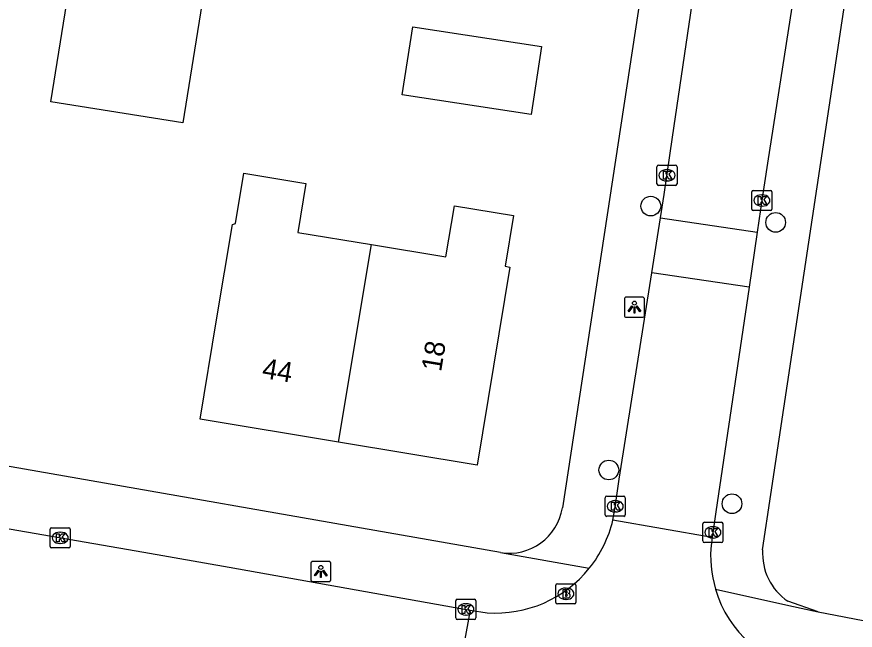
# Model space of a CAD drawing. Extents: x 161486 to 162249, y 379484 to 380829.
# Drawn here: x 161789.49 to 161831.14, y 380431.26 to 380461.72 of the extents above; entities that cross this region are included whole.
import ezdxf

# ---------------------------------------------------------------- set-up
doc = ezdxf.new("R2010")
doc.units = 0
for name, color, linetype in [('IMGEO_Boom', 7, 'Continuous'), ('IMGEO_Brandkraan', 7, 'Continuous'), ('IMGEO_Kolk', 7, 'Continuous'), ('IMGEO_Lichtpunt', 7, 'Continuous'), ('IMGEO_Pand', 7, 'Continuous'), ('IMGEO_Pand_nummerreeks', 7, 'Continuous'), ('IMGEO_Rijbaan_lokaal_open', 7, 'Continuous'), ('IMGEO_Voetpad_open', 7, 'Continuous')]:
    doc.layers.add(name, color=color, linetype=linetype)

msp = doc.modelspace()

# ---------------------------------------------------------------- linework, layer by layer
at = {"layer": 'IMGEO_Boom'}
for centre in [(161820.99, 380452.319), (161827.191, 380451.51), (161818.904, 380439.216), (161825.022, 380437.542)]:
    msp.add_circle(centre, 0.489, dxfattribs=at)
at = {"layer": 'IMGEO_Brandkraan'}
for p, q in [((161816.346, 380433.571), (161817.198, 380433.571)), ((161816.271, 380432.645), (161816.271, 380433.497)), ((161816.759, 380433.351), (161816.784, 380433.351)), ((161817.272, 380433.497), (161817.272, 380432.645)), ((161816.782, 380432.791), (161816.757, 380432.791)), ((161817.198, 380432.571), (161816.346, 380432.571))]:
    msp.add_line(p, q, dxfattribs=at)
for points in [[(161816.346, 380433.571), (161817.198, 380433.571)], [(161816.271, 380432.645), (161816.271, 380433.497)], [(161816.619, 380433.271), (161816.619, 380432.871), (161816.832, 380432.871)], [(161816.85, 380433.271), (161816.619, 380433.271)], [(161816.798, 380433.19), (161816.744, 380433.19), (161816.744, 380433.114)], [(161816.744, 380433.114), (161816.797, 380433.114)], [(161817.272, 380433.497), (161817.272, 380432.645)], [(161816.806, 380433.038), (161816.744, 380433.038), (161816.744, 380432.957)], [(161816.744, 380432.957), (161816.806, 380432.957)], [(161817.198, 380432.571), (161816.346, 380432.571)]]:
    msp.add_lwpolyline(points, dxfattribs=at)
for centre, radius, start, end in [((161816.348, 380433.495), 0.0765, 91.552, 178.448), ((161816.348, 380433.495), 0.0765, 91.552, 178.448), ((161817.196, 380433.495), 0.0765, 1.552, 88.448), ((161817.196, 380433.495), 0.0765, 1.552, 88.448), ((161816.799, 380433.152), 0.0379, 267.8285, 90.9355), ((161816.854, 380433.126), 0.145, 59.4692, 91.5367), ((161816.879, 380433.173), 0.0922, 285.5137, 58.1501), ((161816.807, 380432.997), 0.0404, 269.8759, 90.5077), ((161816.838, 380433.122), 0.251, 268.6676, 293.5347), ((161816.884, 380432.981), 0.105, 301.3115, 78.989), ((161816.348, 380432.647), 0.0765, 181.552, 268.448), ((161816.348, 380432.647), 0.0765, 181.552, 268.448), ((161817.196, 380432.647), 0.0765, 271.552, 358.448), ((161817.196, 380432.647), 0.0765, 271.552, 358.448)]:
    msp.add_arc(centre, radius, start, end, dxfattribs=at)
for centre, major_axis, ratio, start_param, end_param in [((161816.758, 380433.071), (-0.387, 0.002), 0.722429, 4.712389, 7.853982), ((161816.783, 380433.071), (-0.39, 0.002), 0.717154, 1.570796, 4.712389)]:
    msp.add_ellipse(centre, major_axis=major_axis, ratio=ratio, start_param=start_param, end_param=end_param, dxfattribs=at)
at = {"layer": 'IMGEO_Kolk'}
for p, q in [((161821.368, 380454.35), (161822.22, 380454.35)), ((161821.293, 380453.424), (161821.293, 380454.276)), ((161821.781, 380454.13), (161821.806, 380454.13)), ((161822.294, 380454.276), (161822.294, 380453.424)), ((161821.804, 380453.57), (161821.779, 380453.57)), ((161822.22, 380453.35), (161821.368, 380453.35)), ((161826.082, 380453.1), (161826.934, 380453.1)), ((161826.007, 380452.174), (161826.007, 380453.026)), ((161826.495, 380452.88), (161826.52, 380452.88)), ((161827.008, 380453.026), (161827.008, 380452.174)), ((161826.518, 380452.32), (161826.493, 380452.32)), ((161826.934, 380452.1), (161826.082, 380452.1)), ((161818.722, 380436.99), (161818.722, 380437.842)), ((161818.797, 380437.916), (161819.649, 380437.916)), ((161819.21, 380437.696), (161819.235, 380437.696)), ((161819.723, 380437.842), (161819.723, 380436.99)), ((161819.649, 380436.916), (161818.797, 380436.916)), ((161819.233, 380437.136), (161819.208, 380437.136)), ((161823.574, 380435.692), (161823.574, 380436.544)), ((161823.649, 380436.618), (161824.501, 380436.618)), ((161824.575, 380436.544), (161824.575, 380435.692)), ((161791.151, 380435.422), (161791.151, 380436.274)), ((161791.226, 380436.348), (161792.078, 380436.348)), ((161791.639, 380436.128), (161791.664, 380436.128)), ((161792.152, 380436.274), (161792.152, 380435.422)), ((161824.062, 380436.398), (161824.087, 380436.398)), ((161824.501, 380435.618), (161823.649, 380435.618)), ((161824.085, 380435.838), (161824.06, 380435.838)), ((161792.078, 380435.348), (161791.226, 380435.348)), ((161791.662, 380435.568), (161791.637, 380435.568)), ((161811.302, 380431.869), (161811.302, 380432.721)), ((161811.377, 380432.795), (161812.229, 380432.795)), ((161812.303, 380432.721), (161812.303, 380431.869)), ((161811.79, 380432.575), (161811.815, 380432.575)), ((161811.813, 380432.015), (161811.788, 380432.015)), ((161812.229, 380431.795), (161811.377, 380431.795))]:
    msp.add_line(p, q, dxfattribs=at)
for points in [[(161821.368, 380454.35), (161822.22, 380454.35)], [(161821.293, 380453.424), (161821.293, 380454.276)], [(161821.614, 380454.05), (161821.737, 380454.05), (161821.737, 380453.899), (161821.867, 380454.05), (161822.031, 380454.05), (161821.885, 380453.899), (161822.038, 380453.65), (161821.886, 380453.65), (161821.801, 380453.814), (161821.737, 380453.747), (161821.737, 380453.65), (161821.614, 380453.65), (161821.614, 380454.05)], [(161822.294, 380454.276), (161822.294, 380453.424)], [(161822.22, 380453.35), (161821.368, 380453.35)], [(161826.082, 380453.1), (161826.934, 380453.1)], [(161826.007, 380452.174), (161826.007, 380453.026)], [(161826.328, 380452.8), (161826.451, 380452.8), (161826.451, 380452.649), (161826.581, 380452.8), (161826.745, 380452.8), (161826.599, 380452.649), (161826.752, 380452.4), (161826.6, 380452.4), (161826.515, 380452.564), (161826.451, 380452.497), (161826.451, 380452.4), (161826.328, 380452.4), (161826.328, 380452.8)], [(161827.008, 380453.026), (161827.008, 380452.174)], [(161826.934, 380452.1), (161826.082, 380452.1)], [(161818.722, 380436.99), (161818.722, 380437.842)], [(161818.797, 380437.916), (161819.649, 380437.916)], [(161819.723, 380437.842), (161819.723, 380436.99)], [(161819.043, 380437.616), (161819.166, 380437.616), (161819.166, 380437.465), (161819.296, 380437.616), (161819.46, 380437.616), (161819.314, 380437.465), (161819.467, 380437.216), (161819.315, 380437.216), (161819.23, 380437.38), (161819.166, 380437.313), (161819.166, 380437.216), (161819.043, 380437.216), (161819.043, 380437.616)], [(161819.649, 380436.916), (161818.797, 380436.916)], [(161823.574, 380435.692), (161823.574, 380436.544)], [(161823.649, 380436.618), (161824.501, 380436.618)], [(161824.575, 380436.544), (161824.575, 380435.692)], [(161791.151, 380435.422), (161791.151, 380436.274)], [(161791.226, 380436.348), (161792.078, 380436.348)], [(161791.472, 380436.048), (161791.595, 380436.048), (161791.595, 380435.897), (161791.725, 380436.048), (161791.889, 380436.048), (161791.743, 380435.897), (161791.896, 380435.648), (161791.744, 380435.648), (161791.659, 380435.812), (161791.595, 380435.745), (161791.595, 380435.648), (161791.472, 380435.648), (161791.472, 380436.048)], [(161792.152, 380436.274), (161792.152, 380435.422)], [(161823.895, 380436.318), (161824.018, 380436.318), (161824.018, 380436.167), (161824.148, 380436.318), (161824.312, 380436.318), (161824.166, 380436.167), (161824.319, 380435.918), (161824.167, 380435.918), (161824.082, 380436.082), (161824.018, 380436.015), (161824.018, 380435.918), (161823.895, 380435.918), (161823.895, 380436.318)], [(161824.501, 380435.618), (161823.649, 380435.618)], [(161792.078, 380435.348), (161791.226, 380435.348)], [(161811.302, 380431.869), (161811.302, 380432.721)], [(161811.377, 380432.795), (161812.229, 380432.795)], [(161812.303, 380432.721), (161812.303, 380431.869)], [(161811.623, 380432.495), (161811.746, 380432.495), (161811.746, 380432.344), (161811.876, 380432.495), (161812.04, 380432.495), (161811.894, 380432.344), (161812.047, 380432.095), (161811.895, 380432.095), (161811.81, 380432.259), (161811.746, 380432.192), (161811.746, 380432.095), (161811.623, 380432.095), (161811.623, 380432.495)], [(161812.229, 380431.795), (161811.377, 380431.795)]]:
    msp.add_lwpolyline(points, dxfattribs=at)
for centre, start, end in [((161821.37, 380454.274), 91.552, 178.448), ((161821.37, 380454.274), 91.552, 178.448), ((161822.218, 380454.274), 1.552, 88.448), ((161822.218, 380454.274), 1.552, 88.448), ((161821.37, 380453.426), 181.552, 268.448), ((161821.37, 380453.426), 181.552, 268.448), ((161822.218, 380453.426), 271.552, 358.448), ((161822.218, 380453.426), 271.552, 358.448), ((161826.084, 380453.024), 91.552, 178.448), ((161826.084, 380453.024), 91.552, 178.448), ((161826.932, 380453.024), 1.552, 88.448), ((161826.932, 380453.024), 1.552, 88.448), ((161826.084, 380452.176), 181.552, 268.448), ((161826.084, 380452.176), 181.552, 268.448), ((161826.932, 380452.176), 271.552, 358.448), ((161826.932, 380452.176), 271.552, 358.448), ((161818.799, 380437.84), 91.552, 178.448), ((161818.799, 380437.84), 91.552, 178.448), ((161819.647, 380437.84), 1.552, 88.448), ((161819.647, 380437.84), 1.552, 88.448), ((161818.799, 380436.992), 181.552, 268.448), ((161818.799, 380436.992), 181.552, 268.448), ((161819.647, 380436.992), 271.552, 358.448), ((161819.647, 380436.992), 271.552, 358.448), ((161823.651, 380436.542), 91.552, 178.448), ((161823.651, 380436.542), 91.552, 178.448), ((161824.499, 380436.542), 1.552, 88.448), ((161824.499, 380436.542), 1.552, 88.448), ((161791.228, 380436.272), 91.552, 178.448), ((161791.228, 380436.272), 91.552, 178.448), ((161792.076, 380436.272), 1.552, 88.448), ((161792.076, 380436.272), 1.552, 88.448), ((161823.651, 380435.694), 181.552, 268.448), ((161823.651, 380435.694), 181.552, 268.448), ((161824.499, 380435.694), 271.552, 358.448), ((161824.499, 380435.694), 271.552, 358.448), ((161791.228, 380435.424), 181.552, 268.448), ((161791.228, 380435.424), 181.552, 268.448), ((161792.076, 380435.424), 271.552, 358.448), ((161792.076, 380435.424), 271.552, 358.448), ((161811.379, 380432.719), 91.552, 178.448), ((161811.379, 380432.719), 91.552, 178.448), ((161812.227, 380432.719), 1.552, 88.448), ((161812.227, 380432.719), 1.552, 88.448), ((161811.379, 380431.871), 181.552, 268.448), ((161811.379, 380431.871), 181.552, 268.448), ((161812.227, 380431.871), 271.552, 358.448), ((161812.227, 380431.871), 271.552, 358.448)]:
    msp.add_arc(centre, 0.0765, start, end, dxfattribs=at)
for centre, major_axis, ratio, start_param, end_param in [((161821.78, 380453.85), (-0.387, 0.002), 0.722429, 4.712389, 7.853982), ((161821.805, 380453.85), (-0.39, 0.002), 0.717154, 1.570796, 4.712389), ((161826.494, 380452.6), (-0.387, 0.002), 0.722429, 4.712389, 7.853982), ((161826.519, 380452.6), (-0.39, 0.002), 0.717154, 1.570796, 4.712389), ((161819.209, 380437.416), (-0.387, 0.002), 0.722429, 4.712389, 7.853982), ((161819.234, 380437.416), (-0.39, 0.002), 0.717154, 1.570796, 4.712389), ((161791.638, 380435.848), (-0.387, 0.002), 0.722429, 4.712389, 7.853982), ((161791.663, 380435.848), (-0.39, 0.002), 0.717154, 1.570796, 4.712389), ((161824.061, 380436.118), (-0.387, 0.002), 0.722429, 4.712389, 7.853982), ((161824.086, 380436.118), (-0.39, 0.002), 0.717154, 1.570796, 4.712389), ((161811.789, 380432.295), (-0.387, 0.002), 0.722429, 4.712389, 7.853982), ((161811.814, 380432.295), (-0.39, 0.002), 0.717154, 1.570796, 4.712389)]:
    msp.add_ellipse(centre, major_axis=major_axis, ratio=ratio, start_param=start_param, end_param=end_param, dxfattribs=at)
at = {"layer": 'IMGEO_Lichtpunt'}
for p, q in [((161819.679, 380447.703), (161819.679, 380446.896)), ((161819.679, 380447.703), (161819.679, 380446.896)), ((161820.581, 380447.798), (161819.773, 380447.798)), ((161820.581, 380447.798), (161819.773, 380447.798)), ((161820.675, 380446.896), (161820.675, 380447.703)), ((161820.675, 380446.896), (161820.675, 380447.703)), ((161819.773, 380446.802), (161820.581, 380446.802)), ((161819.773, 380446.802), (161820.581, 380446.802)), ((161804.099, 380434.58), (161804.099, 380433.773)), ((161804.099, 380434.58), (161804.099, 380433.773)), ((161805.001, 380434.675), (161804.193, 380434.675)), ((161805.001, 380434.675), (161804.193, 380434.675)), ((161805.095, 380433.773), (161805.095, 380434.58)), ((161805.095, 380433.773), (161805.095, 380434.58)), ((161804.193, 380433.679), (161805.001, 380433.679)), ((161804.193, 380433.679), (161805.001, 380433.679))]:
    msp.add_line(p, q, dxfattribs=at)
for points in [[(161820.053, 380447.367), (161820.092, 380447.339), (161819.904, 380447.077), (161819.866, 380447.104), (161820.053, 380447.367)], [(161820.155, 380447.319), (161820.202, 380447.319), (161820.202, 380446.997), (161820.155, 380446.997), (161820.155, 380447.319)], [(161820.265, 380447.339), (161820.303, 380447.366), (161820.49, 380447.104), (161820.451, 380447.076), (161820.265, 380447.339)], [(161804.473, 380434.244), (161804.512, 380434.216), (161804.324, 380433.954), (161804.286, 380433.981), (161804.473, 380434.244)], [(161804.575, 380434.196), (161804.622, 380434.196), (161804.622, 380433.874), (161804.575, 380433.874), (161804.575, 380434.196)], [(161804.685, 380434.216), (161804.723, 380434.243), (161804.91, 380433.981), (161804.871, 380433.953), (161804.685, 380434.216)]]:
    msp.add_lwpolyline(points, dxfattribs=at)
for centre in [(161820.178, 380447.501), (161804.598, 380434.378)]:
    msp.add_circle(centre, 0.0994, dxfattribs=at)
for centre, start, end in [((161819.773, 380447.703), 90, 180), ((161819.773, 380447.703), 90, 180), ((161820.581, 380447.703), 0, 90), ((161820.581, 380447.703), 0, 90), ((161819.773, 380446.896), 180, 270), ((161819.773, 380446.896), 180, 270), ((161820.581, 380446.896), 270, 0), ((161820.581, 380446.896), 270, 360), ((161804.193, 380434.58), 90, 180), ((161804.193, 380434.58), 90, 180), ((161805.001, 380434.58), 0, 90), ((161805.001, 380434.58), 0, 90), ((161804.193, 380433.773), 180, 270), ((161804.193, 380433.773), 180, 270), ((161805.001, 380433.773), 270, 0), ((161805.001, 380433.773), 270, 360)]:
    msp.add_arc(centre, 0.0946, start, end, dxfattribs=at)
at = {"layer": 'IMGEO_Pand'}
for points in [[(161798.772, 380462.855), (161797.744, 380456.457), (161791.185, 380457.489), (161792.213, 380463.887), (161798.772, 380462.855)], [(161809.162, 380461.216), (161815.557, 380460.24), (161815.042, 380456.862), (161808.646, 380457.837), (161809.162, 380461.216)], [(161805.48, 380440.603), (161798.6, 380441.746), (161799.419, 380446.679), (161800.203, 380451.399), (161800.358, 380451.457), (161800.772, 380453.951), (161803.858, 380453.438), (161803.456, 380451.016), (161807.108, 380450.409)], [(161807.108, 380450.409), (161810.81, 380449.794), (161811.233, 380452.34), (161814.166, 380451.853), (161813.747, 380449.33), (161813.991, 380449.289), (161812.359, 380439.461), (161805.48, 380440.603)], [(161805.48, 380440.603), (161807.108, 380450.409)]]:
    msp.add_lwpolyline(points, dxfattribs=at)
at = {"layer": 'IMGEO_Rijbaan_lokaal_open'}
for points in [[(161821.471, 380451.732), (161821.655, 380452.898), (161822.073, 380455.75), (161823.193, 380463.396), (161823.737, 380467.105), (161826.407, 380484.559), (161828.338, 380496.887), (161828.809, 380500), (161830.37, 380510.32), (161831.054, 380514.815), (161831.451, 380517.407), (161832.24, 380522.561), (161832.423, 380523.763), (161832.99, 380527.495), (161833.764, 380532.583)], [(161838.629, 380531.844), (161837.587, 380525.413), (161836.396, 380517.62), (161833.702, 380500), (161833.095, 380496.033), (161829.443, 380471.483), (161827.998, 380462.196), (161826.792, 380454.443), (161826.524, 380452.721), (161826.274, 380451.023)], [(161821.041, 380449.005), (161821.471, 380451.732)], [(161821.471, 380451.732), (161826.274, 380451.023)], [(161826.274, 380451.023), (161825.871, 380448.293)], [(161819.103, 380436.729), (161819.217, 380437.373), (161819.425, 380438.762), (161821.041, 380449.005)], [(161825.871, 380448.293), (161821.041, 380449.005)], [(161825.871, 380448.293), (161824.225, 380437.133), (161824.035, 380435.858)], [(161751.68, 380442.423), (161764.573, 380440.4), (161768.452, 380439.791), (161769.059, 380439.687), (161771.448, 380439.277), (161775.879, 380438.531), (161785.575, 380436.899), (161787.48, 380436.57), (161795.804, 380435.133), (161800.051, 380434.4), (161811.738, 380432.305), (161812.021, 380432.261)], [(161824.035, 380435.858), (161819.103, 380436.729)], [(161824.035, 380435.858), (161823.996, 380435.596)], [(161812.021, 380432.261), (161810.928, 380426.326)], [(161812.021, 380432.261), (161812.858, 380432.129)]]:
    msp.add_lwpolyline(points, dxfattribs=at)
for centre, radius, start, end in [((161813.277, 380438.1), 5.985, 321.0892, 346.7634), ((161829.8, 380434.96), 5.838, 173.7463, 196.5797), ((161813.28, 380438.092), 5.978, 265.9515, 321.1224), ((161829.816, 380434.964), 5.856, 196.5727, 259.8053)]:
    msp.add_arc(centre, radius, start, end, dxfattribs=at)
at = {"layer": 'IMGEO_Voetpad_open'}
for points in [[(161829.598, 380522.608), (161826.151, 380500), (161816.597, 380437.337)], [(161826.545, 380435.252), (161836.294, 380500), (161839.366, 380520.406)], [(161813.525, 380435.115), (161786.262, 380439.895), (161750.477, 380445.615), (161750.476, 380445.616)], [(161813.525, 380435.115), (161817.934, 380434.34)], [(161824.204, 380433.294), (161827.851, 380432.49), (161829.302, 380432.17)], [(161829.302, 380432.17), (161827.793, 380432.697)], [(161829.302, 380432.17), (161859.489, 380426.367), (161890.306, 380420.151)]]:
    msp.add_lwpolyline(points, dxfattribs=at)
for centre, radius, start, end in [((161813.942, 380437.773), 2.69, 261.08, 350.677), ((161829.438, 380435.083), 2.898, 176.65, 235.4168)]:
    msp.add_arc(centre, radius, start, end, dxfattribs=at)

# ---------------------------------------------------------------- texts
at = {"layer": 'IMGEO_Pand_nummerreeks'}
for s, rotation, p in [('18', 80.5717, (161810.569, 380444.065)), ('44', 350.5674, (161801.637, 380443.795))]:
    msp.add_text(s, height=1, rotation=rotation, dxfattribs=at).set_placement(p)

doc.saveas('drawing.dxf')
